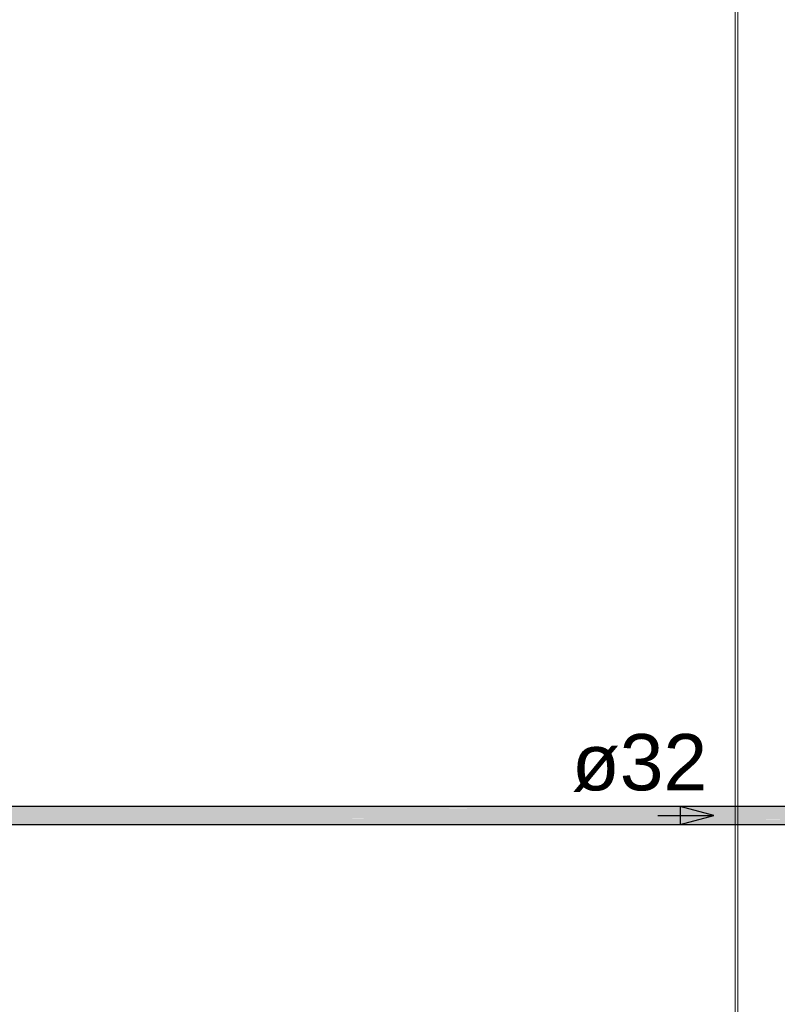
# Model space of a CAD drawing. Header units: millimetres. Extents: x 567 to 934, y -1 to 364.
# Tile 788 of 1056: x 745.35 to 748.04, y 155.51 to 159.01. Entities that reach past the tile are written whole.
import ezdxf

# ---------------------------------------------------------------- set-up
doc = ezdxf.new("R2010")
doc.units = ezdxf.units.MM
doc.header["$MEASUREMENT"] = 0
doc.linetypes.add('NULL', pattern=[0])
for name, color, linetype, lineweight in [('AF-Condutos Reúso', 200, 'Continuous', 25), ('AF-Sentido conduto Reúso', 200, 'Continuous', 30), ('AF-Textos conduto Reúso', 7, 'Continuous', 9)]:
    doc.layers.add(name, color=color, linetype=linetype, lineweight=lineweight)
doc.layers.add('ARQ FINA', color=8, linetype='Continuous')
doc.styles.add('Arial', font='arial.ttf')

msp = doc.modelspace()

# ---------------------------------------------------------------- hatches: boundary and pattern name
at = {"layer": 'AF-Condutos Reúso', "linetype": 'Continuous'}
for points in [[(740.1704, 156.2091), (755.3113, 156.2091), (740.1704, 156.2132)], [(740.1704, 156.2132), (755.2813, 156.2091), (755.2813, 156.2132)], [(740.1704, 156.2001), (755.3113, 156.2001), (740.1704, 156.2091)], [(740.1704, 156.2091), (755.2813, 156.2002), (755.2813, 156.2091)], [(740.1704, 156.188), (755.3113, 156.188), (740.1704, 156.2001)], [(740.1704, 156.2001), (755.2813, 156.188), (755.2813, 156.2001)], [(740.1704, 156.1747), (755.3113, 156.1747), (740.1704, 156.188)], [(740.1704, 156.188), (755.2813, 156.1747), (755.2813, 156.188)], [(740.1704, 156.1747), (755.2813, 156.1626), (755.2813, 156.1747)], [(740.1704, 156.1625), (755.3113, 156.1625), (740.1704, 156.1747)], [(740.1704, 156.1625), (755.2813, 156.1536), (755.2813, 156.1625)], [(740.1704, 156.1536), (755.3113, 156.1536), (740.1704, 156.1625)], [(740.1704, 156.1536), (755.2813, 156.1495), (755.2813, 156.1536)], [(740.1704, 156.1495), (755.3113, 156.1495), (740.1704, 156.1536)]]:
    msp.add_hatch(color=201, dxfattribs=at).paths.add_polyline_path(points)

# ---------------------------------------------------------------- linework, layer by layer
at = {"layer": 'AF-Condutos Reúso'}
for p, q in [((755.2813, 156.2132), (740.1704, 156.2132)), ((740.1704, 156.1495), (755.3113, 156.1495))]:
    msp.add_line(p, q, dxfattribs=at)
at = {"layer": 'AF-Sentido conduto Reúso'}
for p, q in [((747.8159, 156.1813), (747.6952, 156.2137)), ((747.6952, 156.2137), (747.6952, 156.149)), ((747.6952, 156.149), (747.8159, 156.1813))]:
    msp.add_line(p, q, dxfattribs=at)
msp.add_lwpolyline([(747.6159, 156.1813), (747.8159, 156.1813)], dxfattribs=at)
at = {"layer": 'ARQ FINA', "lineweight": 5}
for p, q in [((747.8909, 160.7214), (747.8909, 154.5424)), ((747.9009, 160.7214), (747.9009, 147.978))]:
    msp.add_line(p, q, dxfattribs=at)

# ---------------------------------------------------------------- texts
at = {"layer": 'AF-Textos conduto Reúso', "linetype": 'NULL', "insert": (747.3104, 156.2654), "char_height": 0.2, "width": 0.962805, "attachment_point": 7, "line_spacing_factor": 0.6, "style": 'Arial'}
msp.add_mtext('ø32', dxfattribs=at)

doc.saveas('drawing.dxf')
